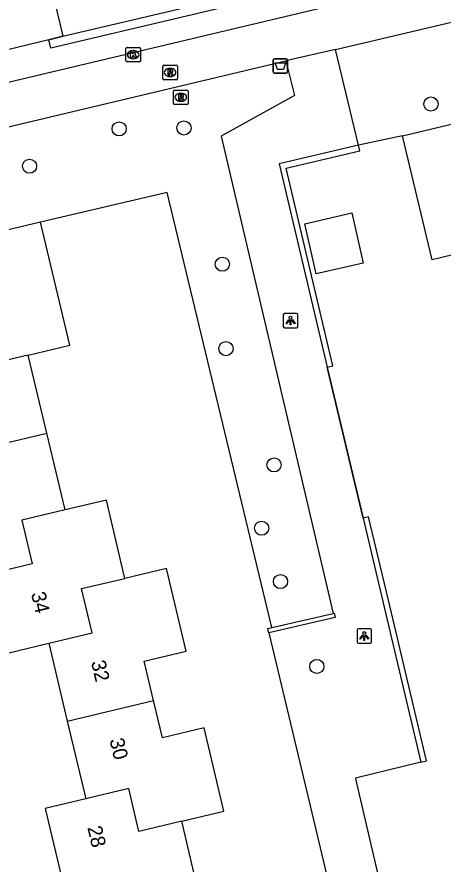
# Model space of a CAD drawing. Extents: x 158038 to 159242, y 380133 to 381214.
# Drawn here: x 158558.5 to 158587.8, y 380579.1 to 380637.5 of the extents above; entities that cross this region are included whole.
import ezdxf

# ---------------------------------------------------------------- set-up
doc = ezdxf.new("R2010")
doc.units = 0
for name, color, linetype in [('IMGEO_Afvalbak', 7, 'Continuous'), ('IMGEO_Boom', 7, 'Continuous'), ('IMGEO_Fietspad_open', 7, 'Continuous'), ('IMGEO_Groenvoorziening', 7, 'Continuous'), ('IMGEO_Haag', 7, 'Continuous'), ('IMGEO_Hek', 7, 'Continuous'), ('IMGEO_Kolk', 7, 'Continuous'), ('IMGEO_Lichtpunt', 7, 'Continuous'), ('IMGEO_Muur', 7, 'Continuous'), ('IMGEO_Pand', 7, 'Continuous'), ('IMGEO_Pand_nummerreeks', 7, 'Continuous'), ('IMGEO_Rioolput', 7, 'Continuous'), ('IMGEO_Voetpad_open', 7, 'Continuous')]:
    doc.layers.add(name, color=color, linetype=linetype)

msp = doc.modelspace()

# ---------------------------------------------------------------- linework, layer by layer
at = {"layer": 'IMGEO_Afvalbak'}
for p, q in [((158576.13, 380633.751), (158576.13, 380634.551)), ((158576.13, 380634.551), (158576.13, 380633.751)), ((158576.23, 380634.651), (158577.02, 380634.651)), ((158577.02, 380634.651), (158576.23, 380634.651)), ((158577.12, 380634.551), (158577.12, 380633.751)), ((158577.12, 380633.751), (158577.12, 380634.551)), ((158577.02, 380633.651), (158576.23, 380633.651)), ((158576.23, 380633.651), (158577.02, 380633.651))]:
    msp.add_line(p, q, dxfattribs=at)
msp.add_lwpolyline([(158576.273, 380634.365), (158576.977, 380634.365), (158576.828, 380633.895), (158576.422, 380633.895), (158576.273, 380634.365)], dxfattribs=at)
for centre, start, end in [((158576.23, 380634.551), 90, 180), ((158576.23, 380634.551), 90, 180), ((158577.02, 380634.551), 0, 90), ((158577.02, 380634.551), 360, 90), ((158576.23, 380633.751), 180, 270), ((158576.23, 380633.751), 180, 270), ((158577.02, 380633.751), 270, 0), ((158577.02, 380633.751), 270, 0)]:
    msp.add_arc(centre, 0.1, start, end, dxfattribs=at)
at = {"layer": 'IMGEO_Boom'}
for centre in [(158587.002, 380631.52), (158565.51, 380629.808), (158569.978, 380629.875), (158559.333, 380627.233), (158572.628, 380620.473), (158572.87, 380614.648), (158576.186, 380606.628), (158575.331, 380602.258), (158576.63, 380598.577), (158579.139, 380592.722)]:
    msp.add_circle(centre, 0.489, dxfattribs=at)
at = {"layer": 'IMGEO_Fietspad_open'}
for points in [[(158580.413, 380635.282), (158623.804, 380645.539)], [(158579.653, 380638.172), (158540.516, 380628.901)], [(158580.413, 380635.282), (158577.006, 380634.495)], [(158513.999, 380619.504), (158577.006, 380634.495)]]:
    msp.add_lwpolyline(points, dxfattribs=at)
at = {"layer": 'IMGEO_Groenvoorziening'}
for points in [[(158560.659, 380635.948), (158561.631, 380636.195)], [(158585.039, 380629.323), (158582.013, 380628.69)], [(158576.045, 380595.405), (158568.811, 380625.425), (158560.098, 380623.379)]]:
    msp.add_lwpolyline(points, dxfattribs=at)
at = {"layer": 'IMGEO_Haag'}
for points in [[(158579.849, 380613.369), (158580.238, 380613.461), (158577.028, 380627.105), (158582.105, 380628.301), (158582.013, 380628.69)], [(158586.308, 380586.126), (158586.697, 380586.218), (158584.076, 380597.294), (158582.71, 380603.044), (158582.321, 380602.951)]]:
    msp.add_lwpolyline(points, dxfattribs=at)
at = {"layer": 'IMGEO_Hek'}
for points in [[(158581.039, 380608.348), (158579.849, 380613.369)], [(158582.321, 380602.951), (158581.039, 380608.348)]]:
    msp.add_lwpolyline(points, dxfattribs=at)
at = {"layer": 'IMGEO_Kolk'}
for p, q in [((158565.977, 380634.501), (158565.977, 380635.353)), ((158566.052, 380635.427), (158566.904, 380635.427)), ((158566.978, 380635.353), (158566.978, 380634.501)), ((158566.465, 380635.207), (158566.49, 380635.207)), ((158566.904, 380634.427), (158566.052, 380634.427)), ((158566.488, 380634.647), (158566.463, 380634.647))]:
    msp.add_line(p, q, dxfattribs=at)
for points in [[(158565.977, 380634.501), (158565.977, 380635.353)], [(158566.052, 380635.427), (158566.904, 380635.427)], [(158566.978, 380635.353), (158566.978, 380634.501)], [(158566.298, 380635.127), (158566.421, 380635.127), (158566.421, 380634.976), (158566.551, 380635.127), (158566.715, 380635.127), (158566.569, 380634.976), (158566.722, 380634.727), (158566.57, 380634.727), (158566.485, 380634.891), (158566.421, 380634.824), (158566.421, 380634.727), (158566.298, 380634.727), (158566.298, 380635.127)], [(158566.904, 380634.427), (158566.052, 380634.427)]]:
    msp.add_lwpolyline(points, dxfattribs=at)
for centre, start, end in [((158566.054, 380635.351), 91.55205, 178.44795), ((158566.054, 380635.351), 91.55205, 178.44795), ((158566.902, 380635.351), 1.55205, 88.44795), ((158566.902, 380635.351), 1.55205, 88.44795), ((158566.054, 380634.503), 181.55205, 268.44795), ((158566.054, 380634.503), 181.55205, 268.44795), ((158566.902, 380634.503), 271.55205, 358.44795), ((158566.902, 380634.503), 271.55205, 358.44795)]:
    msp.add_arc(centre, 0.0765, start, end, dxfattribs=at)
for centre, major_axis, ratio, start_param, end_param in [((158566.464, 380634.927), (-0.387, 0.002), 0.722429, 4.712389, 7.853982), ((158566.489, 380634.927), (-0.39, 0.002), 0.717154, 1.570796, 4.712389)]:
    msp.add_ellipse(centre, major_axis=major_axis, ratio=ratio, start_param=start_param, end_param=end_param, dxfattribs=at)
at = {"layer": 'IMGEO_Lichtpunt'}
for p, q in [((158576.825, 380616.987), (158576.825, 380616.18)), ((158576.825, 380616.987), (158576.825, 380616.18)), ((158577.727, 380617.082), (158576.919, 380617.082)), ((158577.727, 380617.082), (158576.919, 380617.082)), ((158577.821, 380616.18), (158577.821, 380616.987)), ((158577.821, 380616.18), (158577.821, 380616.987)), ((158576.919, 380616.086), (158577.727, 380616.086)), ((158576.919, 380616.086), (158577.727, 380616.086)), ((158581.908, 380595.225), (158581.908, 380594.418)), ((158581.908, 380595.225), (158581.908, 380594.418)), ((158582.81, 380595.32), (158582.002, 380595.32)), ((158582.81, 380595.32), (158582.002, 380595.32)), ((158582.904, 380594.418), (158582.904, 380595.225)), ((158582.904, 380594.418), (158582.904, 380595.225)), ((158582.002, 380594.324), (158582.81, 380594.324)), ((158582.002, 380594.324), (158582.81, 380594.324))]:
    msp.add_line(p, q, dxfattribs=at)
for points in [[(158577.199, 380616.651), (158577.238, 380616.623), (158577.05, 380616.361), (158577.012, 380616.388), (158577.199, 380616.651)], [(158577.301, 380616.603), (158577.348, 380616.603), (158577.348, 380616.281), (158577.301, 380616.281), (158577.301, 380616.603)], [(158577.411, 380616.623), (158577.449, 380616.65), (158577.636, 380616.388), (158577.597, 380616.36), (158577.411, 380616.623)], [(158582.282, 380594.889), (158582.321, 380594.861), (158582.133, 380594.599), (158582.095, 380594.626), (158582.282, 380594.889)], [(158582.384, 380594.841), (158582.431, 380594.841), (158582.431, 380594.519), (158582.384, 380594.519), (158582.384, 380594.841)], [(158582.494, 380594.861), (158582.532, 380594.888), (158582.719, 380594.626), (158582.68, 380594.598), (158582.494, 380594.861)]]:
    msp.add_lwpolyline(points, dxfattribs=at)
for centre in [(158577.324, 380616.785), (158582.407, 380595.023)]:
    msp.add_circle(centre, 0.0994, dxfattribs=at)
for centre, start, end in [((158576.919, 380616.987), 90, 180), ((158576.919, 380616.987), 90, 180), ((158577.727, 380616.987), 0, 90), ((158577.727, 380616.987), 0, 90), ((158576.919, 380616.18), 180, 270), ((158576.919, 380616.18), 180, 270), ((158577.727, 380616.18), 270, 0), ((158577.727, 380616.18), 270, 360), ((158582.002, 380595.225), 90, 180), ((158582.002, 380595.225), 90, 180), ((158582.81, 380595.225), 0, 90), ((158582.81, 380595.225), 0, 90), ((158582.002, 380594.418), 180, 270), ((158582.002, 380594.418), 180, 270), ((158582.81, 380594.418), 270, 0), ((158582.81, 380594.418), 270, 360)]:
    msp.add_arc(centre, 0.0946, start, end, dxfattribs=at)
at = {"layer": 'IMGEO_Muur'}
for points in [[(158561.631, 380636.195), (158560.659, 380635.948)], [(158580.273, 380596.383), (158580.337, 380596.398), (158580.405, 380596.106), (158575.836, 380595.048)], [(158576.045, 380595.405), (158580.273, 380596.383)], [(158575.836, 380595.048), (158575.768, 380595.341), (158576.045, 380595.405)], [(158575.836, 380595.048), (158578.449, 380584.071)], [(158586.308, 380586.126), (158581.801, 380585.008), (158581.834, 380584.867)], [(158581.834, 380584.867), (158583.188, 380579.066)], [(158578.449, 380584.071), (158579.83, 380578.272)]]:
    msp.add_lwpolyline(points, dxfattribs=at)
at = {"layer": 'IMGEO_Pand'}
for points in [[(158559.995, 380648.961), (158559.505, 380648.846), (158558.482, 380648.605), (158559.257, 380645.398), (158559.679, 380643.65), (158558.803, 380643.443), (158559.858, 380638.965), (158560.918, 380639.215), (158561.631, 380636.195)], [(158561.631, 380636.195), (158570.056, 380638.184)], [(158585.039, 380629.323), (158593.802, 380631.413)], [(158589.937, 380621.46), (158587.078, 380620.778), (158585.039, 380629.323)], [(158579.097, 380619.813), (158578.311, 380623.269), (158581.55, 380624.011), (158582.337, 380620.549), (158579.097, 380619.813)], [(158560.098, 380623.379), (158551.277, 380621.284)], [(158559.243, 380614.203), (158562.116, 380614.885), (158560.098, 380623.379)], [(158559.243, 380614.203), (158556.268, 380613.497), (158555.549, 380616.525), (158552.575, 380615.818)], [(158560.521, 380608.825), (158559.243, 380614.203)], [(158550.524, 380606.452), (158560.521, 380608.825)], [(158561.782, 380603.515), (158560.521, 380608.825)], [(158565.906, 380598.799), (158564.626, 380604.19), (158561.782, 380603.515)], [(158561.782, 380603.515), (158558.794, 380602.806), (158559.508, 380599.798), (158556.52, 380599.089)], [(158556.52, 380599.089), (158557.814, 380593.643), (158560.663, 380594.32)], [(158567.887, 380590.367), (158567.241, 380593.087), (158570.128, 380593.773), (158568.772, 380599.479), (158565.906, 380598.799)], [(158560.663, 380594.32), (158563.648, 380595.029), (158562.922, 380598.091), (158565.906, 380598.799)], [(158560.663, 380594.32), (158561.937, 380588.955)], [(158561.937, 380588.955), (158567.887, 380590.367)], [(158569.823, 380582.044), (158572.731, 380582.735), (158571.367, 380588.478), (158568.497, 380587.796), (158567.887, 380590.367)], [(158561.937, 380588.955), (158563.212, 380583.588)], [(158569.823, 380582.044), (158566.868, 380581.342), (158566.167, 380584.29), (158563.212, 380583.588)], [(158563.212, 380583.588), (158560.409, 380582.922), (158561.693, 380577.517)], [(158568.294, 380575.986), (158571.104, 380576.654), (158569.823, 380582.044)]]:
    msp.add_lwpolyline(points, dxfattribs=at)
at = {"layer": 'IMGEO_Rioolput'}
for p, q in [((158568.522, 380633.277), (158568.522, 380634.129)), ((158568.597, 380634.203), (158569.449, 380634.203)), ((158569.523, 380634.129), (158569.523, 380633.277)), ((158569.01, 380633.983), (158569.035, 380633.983)), ((158569.449, 380633.203), (158568.597, 380633.203)), ((158569.033, 380633.423), (158569.008, 380633.423)), ((158569.258, 380631.564), (158569.258, 380632.416)), ((158569.333, 380632.49), (158570.185, 380632.49)), ((158570.259, 380632.416), (158570.259, 380631.564)), ((158569.746, 380632.27), (158569.771, 380632.27)), ((158570.185, 380631.49), (158569.333, 380631.49)), ((158569.769, 380631.71), (158569.744, 380631.71))]:
    msp.add_line(p, q, dxfattribs=at)
for points in [[(158568.522, 380633.277), (158568.522, 380634.129)], [(158568.597, 380634.203), (158569.449, 380634.203)], [(158569.523, 380634.129), (158569.523, 380633.277)], [(158569.111, 380633.901), (158568.859, 380633.903), (158568.859, 380633.503)], [(158568.859, 380633.503), (158568.983, 380633.503), (158568.983, 380633.665), (158568.994, 380633.665)], [(158569.037, 380633.822), (158568.983, 380633.822), (158568.983, 380633.741)], [(158568.983, 380633.741), (158569.035, 380633.741)], [(158569.041, 380633.636), (158569.112, 380633.503), (158569.252, 380633.503), (158569.187, 380633.629)], [(158569.449, 380633.203), (158568.597, 380633.203)], [(158569.258, 380631.564), (158569.258, 380632.416)], [(158569.333, 380632.49), (158570.185, 380632.49)], [(158570.259, 380632.416), (158570.259, 380631.564)], [(158569.847, 380632.188), (158569.595, 380632.19), (158569.595, 380631.79)], [(158569.595, 380631.79), (158569.719, 380631.79), (158569.719, 380631.952), (158569.73, 380631.952)], [(158569.773, 380632.109), (158569.719, 380632.109), (158569.719, 380632.028)], [(158569.719, 380632.028), (158569.771, 380632.028)], [(158569.777, 380631.923), (158569.848, 380631.79), (158569.988, 380631.79), (158569.923, 380631.916)], [(158570.185, 380631.49), (158569.333, 380631.49)]]:
    msp.add_lwpolyline(points, dxfattribs=at)
for centre, radius, start, end in [((158568.599, 380634.127), 0.0765, 91.55205, 178.44795), ((158568.599, 380634.127), 0.0765, 91.55205, 178.44795), ((158569.447, 380634.127), 0.0765, 1.55205, 88.44795), ((158569.447, 380634.127), 0.0765, 1.55205, 88.44795), ((158568.993, 380633.612), 0.0533, 26.02933, 88.69889), ((158569.019, 380633.93), 0.19, 274.7715, 282.96867), ((158569.043, 380633.726), 0.0964, 77.00612, 93.18647), ((158569.057, 380633.783), 0.0378, 276.66336, 79.67722), ((158569.11, 380633.791), 0.109, 350.36119, 89.41601), ((158569.108, 380633.791), 0.112, 277.58423, 350.98172), ((158569.092, 380633.576), 0.108, 29.51342, 73.79051), ((158568.599, 380633.279), 0.0765, 181.55205, 268.44795), ((158568.599, 380633.279), 0.0765, 181.55205, 268.44795), ((158569.447, 380633.279), 0.0765, 271.55205, 358.44795), ((158569.447, 380633.279), 0.0765, 271.55205, 358.44795), ((158569.335, 380632.414), 0.0765, 91.55205, 178.44795), ((158569.335, 380632.414), 0.0765, 91.55205, 178.44795), ((158570.183, 380632.414), 0.0765, 1.55205, 88.44795), ((158570.183, 380632.414), 0.0765, 1.55205, 88.44795), ((158569.729, 380631.899), 0.0533, 26.02933, 88.69889), ((158569.755, 380632.217), 0.19, 274.7715, 282.96867), ((158569.779, 380632.013), 0.0964, 77.00612, 93.18647), ((158569.793, 380632.07), 0.0378, 276.66336, 79.67722), ((158569.846, 380632.078), 0.109, 350.36119, 89.41601), ((158569.844, 380632.078), 0.112, 277.58423, 350.98172), ((158569.828, 380631.863), 0.108, 29.51342, 73.79051), ((158569.335, 380631.566), 0.0765, 181.55205, 268.44795), ((158569.335, 380631.566), 0.0765, 181.55205, 268.44795), ((158570.183, 380631.566), 0.0765, 271.55205, 358.44795), ((158570.183, 380631.566), 0.0765, 271.55205, 358.44795)]:
    msp.add_arc(centre, radius, start, end, dxfattribs=at)
for centre, major_axis, ratio, start_param, end_param in [((158569.009, 380633.703), (-0.387, 0.002), 0.722429, 4.712389, 7.853982), ((158569.034, 380633.703), (-0.39, 0.002), 0.717154, 1.570796, 4.712389), ((158569.745, 380631.99), (-0.387, 0.002), 0.722429, 4.712389, 7.853982), ((158569.77, 380631.99), (-0.39, 0.002), 0.717154, 1.570796, 4.712389)]:
    msp.add_ellipse(centre, major_axis=major_axis, ratio=ratio, start_param=start_param, end_param=end_param, dxfattribs=at)
at = {"layer": 'IMGEO_Voetpad_open'}
for points in [[(158582.005, 380641.477), (158579.059, 380640.785), (158579.128, 380640.493), (158578.836, 380640.425), (158579.03, 380639.698), (158578.235, 380639.51), (158560.791, 380635.377), (158560.659, 380635.948)], [(158560.659, 380635.948), (158557.728, 380635.248)], [(158582.013, 380628.69), (158580.413, 380635.282)], [(158577.006, 380634.495), (158577.606, 380632.115), (158572.549, 380629.31), (158580.273, 380596.383)], [(158582.013, 380628.69), (158576.547, 380627.403), (158579.849, 380613.369)], [(158579.849, 380613.369), (158581.039, 380608.348), (158582.321, 380602.951)], [(158582.321, 380602.951), (158583.687, 380597.202), (158586.308, 380586.126)], [(158575.836, 380595.048), (158578.449, 380584.071), (158579.83, 380578.272), (158581.059, 380573.111)], [(158586.308, 380586.126), (158581.801, 380585.008), (158581.834, 380584.867), (158583.188, 380579.066), (158584.392, 380573.91)]]:
    msp.add_lwpolyline(points, dxfattribs=at)

# ---------------------------------------------------------------- texts
at = {"layer": 'IMGEO_Pand_nummerreeks'}
for s, rotation, p in [('34', 283.36594, (158559.427, 380597.752)), ('32', 283.35832, (158563.561, 380593.027)), ('30', 283.36363, (158564.836, 380587.655)), ('28', 283.36335, (158563.312, 380581.603))]:
    msp.add_text(s, height=1, rotation=rotation, dxfattribs=at).set_placement(p)

doc.saveas('drawing.dxf')
